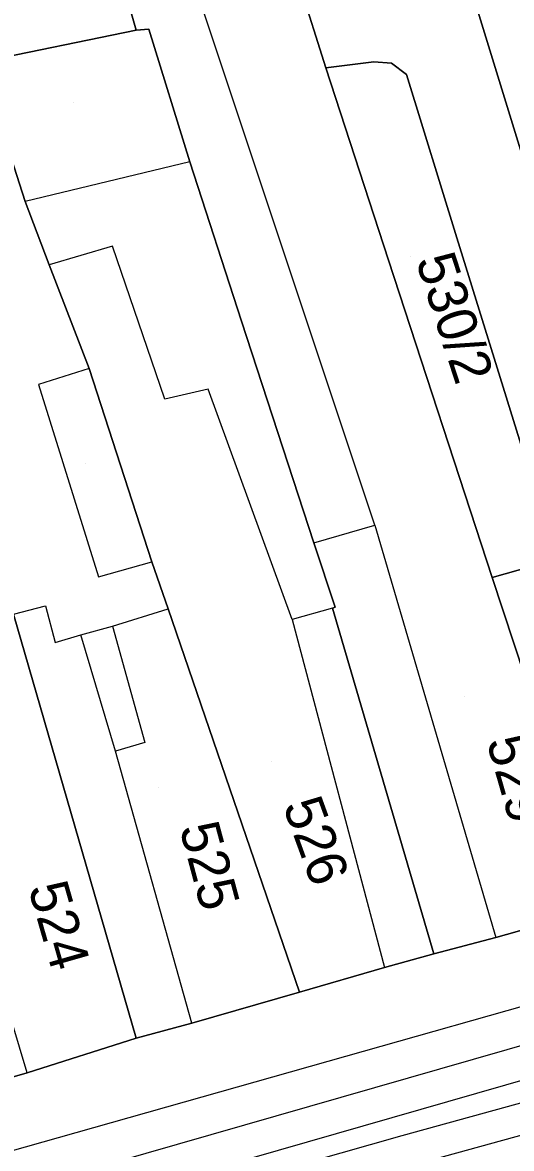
# Model space of a CAD drawing. Extents: x -263423 to -261326, y -1240067 to -1237864.
# Drawn here: x -263058.3 to -263033.7, y -1239663.3 to -1239606.5 of the extents above; entities that cross this region are included whole.
import ezdxf

# ---------------------------------------------------------------- set-up
doc = ezdxf.new("R2010")
doc.units = 0
for name, color, linetype in [('body_kn', 7, 'Continuous'), ('kladpar_druhypozemkov', 7, 'Continuous'), ('kladpar_hranice', 7, 'Continuous'), ('kladpar_parcelnecisla', 7, 'Continuous'), ('kladpar_plochy', 7, 'Continuous'), ('tarchy_linie', 7, 'Continuous'), ('zappar_hrandruhpozemk', 7, 'Continuous')]:
    doc.layers.add(name, color=color, linetype=linetype)

msp = doc.modelspace()

# ---------------------------------------------------------------- linework, layer by layer
at = {"layer": 'body_kn'}
for p, q in [((-263052.62, -1239606.85), (-263052.62, -1239606.85)), ((-263051.98, -1239606.79), (-263051.98, -1239606.79)), ((-263043.06, -1239608.75), (-263043.06, -1239608.75)), ((-263040.63, -1239608.44), (-263040.63, -1239608.44)), ((-263039.74, -1239608.51), (-263039.74, -1239608.51)), ((-263038.98, -1239609.09), (-263038.98, -1239609.09)), ((-263049.9, -1239613.49), (-263049.9, -1239613.49)), ((-263049.9, -1239613.49), (-263049.9, -1239613.49)), ((-263058.2, -1239615.49), (-263058.2, -1239615.49)), ((-263036.45, -1239617.32), (-263036.45, -1239617.32)), ((-263053.81, -1239617.74), (-263053.81, -1239617.74)), ((-263039.9, -1239618.45), (-263039.9, -1239618.45)), ((-263057, -1239618.68), (-263057, -1239618.68)), ((-263047.31, -1239621.53), (-263047.31, -1239621.53)), ((-263047.31, -1239621.53), (-263047.31, -1239621.53)), ((-263054.98, -1239623.92), (-263054.98, -1239623.92)), ((-263054.98, -1239623.92), (-263054.98, -1239623.92)), ((-263057.53, -1239624.73), (-263057.53, -1239624.73)), ((-263051.16, -1239625.46), (-263051.16, -1239625.46)), ((-263048.99, -1239624.97), (-263048.99, -1239624.97)), ((-263040.59, -1239631.83), (-263040.59, -1239631.83)), ((-263043.66, -1239632.71), (-263043.66, -1239632.71)), ((-263043.66, -1239632.71), (-263043.66, -1239632.71)), ((-263051.82, -1239633.68), (-263051.82, -1239633.68)), ((-263051.82, -1239633.68), (-263051.82, -1239633.68)), ((-263054.51, -1239634.43), (-263054.51, -1239634.43)), ((-263034.67, -1239634.47), (-263034.67, -1239634.47)), ((-263034.67, -1239634.47), (-263034.67, -1239634.47)), ((-263057.19, -1239635.89), (-263057.19, -1239635.89)), ((-263051, -1239636.05), (-263051, -1239636.05)), ((-263042.71, -1239636.02), (-263042.71, -1239636.02)), ((-263042.71, -1239636.02), (-263042.71, -1239636.02)), ((-263042.58, -1239635.96), (-263042.58, -1239635.96)), ((-263044.75, -1239636.59), (-263044.75, -1239636.59)), ((-263055.41, -1239637.36), (-263055.41, -1239637.36)), ((-263053.81, -1239636.92), (-263053.81, -1239636.92)), ((-263056.69, -1239637.74), (-263056.69, -1239637.74)), ((-263052.18, -1239642.79), (-263052.18, -1239642.79)), ((-263053.65, -1239643.23), (-263053.65, -1239643.23)), ((-263034.48, -1239652.64), (-263034.48, -1239652.64)), ((-263037.61, -1239653.45), (-263037.61, -1239653.45)), ((-263040.1, -1239654.14), (-263040.1, -1239654.14)), ((-263044.38, -1239655.39), (-263044.38, -1239655.39)), ((-263049.81, -1239656.96), (-263049.81, -1239656.96)), ((-263049.81, -1239656.96), (-263049.81, -1239656.96)), ((-263052.62, -1239657.71), (-263052.62, -1239657.71)), ((-263058.11, -1239659.46), (-263058.11, -1239659.46)), ((-263058.11, -1239659.46), (-263058.11, -1239659.46)), ((-263055.63, -1239662.47), (-263055.63, -1239662.47)), ((-263039.2, -1239662.63), (-263039.2, -1239662.63))]:
    msp.add_line(p, q, dxfattribs=at)
at = {"layer": 'kladpar_druhypozemkov'}
for p, q in [((-263055.79, -1239610.52), (-263055.79, -1239610.52)), ((-263038.77, -1239618.26), (-263038.77, -1239618.26)), ((-263055.19, -1239628.72), (-263055.19, -1239628.72)), ((-263036.07, -1239640.46), (-263036.07, -1239640.46)), ((-263045.77, -1239643.76), (-263045.77, -1239643.76)), ((-263051.47, -1239645.06), (-263051.47, -1239645.06))]:
    msp.add_line(p, q, dxfattribs=at)
at = {"layer": 'kladpar_hranice'}
for points in [[(-263055.76, -1239592.05), (-263054.56, -1239597.02), (-263053.87, -1239599.83), (-263054.57, -1239600.02), (-263052.62, -1239606.85), (-263060.47, -1239608.46), (-263066.02, -1239588.61), (-263072.57, -1239565.13), (-263065.99, -1239563.82), (-263063.95, -1239563.39), (-263060.99, -1239574.3), (-263060.86, -1239574.94), (-263055.76, -1239592.05)], [(-263034.67, -1239634.47), (-263029.18, -1239651.14), (-263034.48, -1239652.64), (-263037.61, -1239653.45), (-263042.71, -1239636.02), (-263042.58, -1239635.96), (-263043.66, -1239632.71), (-263047.31, -1239621.53), (-263049.9, -1239613.49), (-263051.98, -1239606.79), (-263052.62, -1239606.85), (-263054.57, -1239600.02), (-263053.87, -1239599.83), (-263050.1, -1239599.21), (-263046.21, -1239598.09), (-263044.38, -1239604.53), (-263043.06, -1239608.75), (-263039.9, -1239618.45), (-263034.67, -1239634.47)], [(-263031.29, -1239600.97), (-263030.41, -1239604.86), (-263027.59, -1239617.75), (-263031.36, -1239619.01), (-263035.33, -1239606.11), (-263036.27, -1239602.92), (-263031.29, -1239600.97)], [(-263030.6, -1239621.56), (-263027.64, -1239631.2), (-263022.03, -1239649.33), (-263026.56, -1239650.51), (-263029.18, -1239651.14), (-263034.67, -1239634.47), (-263032.05, -1239633.72), (-263031.41, -1239633.6), (-263036.45, -1239617.32), (-263038.98, -1239609.09), (-263039.74, -1239608.51), (-263040.63, -1239608.44), (-263043.06, -1239608.75), (-263044.38, -1239604.53), (-263036.27, -1239602.92), (-263035.33, -1239606.11), (-263031.36, -1239619.01), (-263030.6, -1239621.56)], [(-263047.31, -1239621.53), (-263043.66, -1239632.71), (-263042.58, -1239635.96), (-263042.71, -1239636.02), (-263037.61, -1239653.45), (-263040.1, -1239654.14), (-263044.38, -1239655.39), (-263051, -1239636.05), (-263051.82, -1239633.68), (-263054.98, -1239623.92), (-263057, -1239618.68), (-263058.2, -1239615.49), (-263060.47, -1239608.46), (-263052.62, -1239606.85), (-263051.98, -1239606.79), (-263049.9, -1239613.49), (-263047.31, -1239621.53)], [(-263051.82, -1239633.68), (-263051, -1239636.05), (-263044.38, -1239655.39), (-263049.81, -1239656.96), (-263052.62, -1239657.71), (-263058.79, -1239636.32), (-263062.44, -1239624.13), (-263066.8, -1239610.28), (-263062.96, -1239609.15), (-263060.47, -1239608.46), (-263058.2, -1239615.49), (-263057, -1239618.68), (-263054.98, -1239623.92), (-263051.82, -1239633.68)], [(-263031.41, -1239633.6), (-263032.05, -1239633.72), (-263034.67, -1239634.47), (-263039.9, -1239618.45), (-263043.06, -1239608.75), (-263040.63, -1239608.44), (-263039.74, -1239608.51), (-263038.98, -1239609.09), (-263036.45, -1239617.32), (-263031.41, -1239633.6)], [(-263058.79, -1239636.32), (-263052.62, -1239657.71), (-263058.11, -1239659.46), (-263059.64, -1239659.9), (-263066.64, -1239637.24), (-263066.76, -1239635.52), (-263070.36, -1239626.19), (-263072.7, -1239618.85), (-263073.75, -1239615.37), (-263074.65, -1239612.4), (-263066.8, -1239610.28), (-263062.44, -1239624.13), (-263058.79, -1239636.32)], [(-263173.05, -1239691.46), (-263143.93, -1239683.63), (-263134.03, -1239681.02), (-263132.76, -1239680.64), (-263130.92, -1239680.26), (-263121.67, -1239678.18), (-263113.17, -1239675.87), (-263110.23, -1239675.06), (-263102.19, -1239672.87), (-263083.66, -1239666.98), (-263077.34, -1239665.42), (-263070.69, -1239663.16), (-263068.84, -1239662.46), (-263064.69, -1239661.08), (-263061.56, -1239660.4), (-263059.64, -1239659.9), (-263058.11, -1239659.46), (-263052.62, -1239657.71), (-263049.81, -1239656.96), (-263044.38, -1239655.39), (-263040.1, -1239654.14), (-263037.61, -1239653.45), (-263034.48, -1239652.64), (-263029.18, -1239651.14)]]:
    msp.add_lwpolyline(points, dxfattribs=at)
at = {"layer": 'kladpar_plochy'}
for points in [[(-263055.76, -1239592.05), (-263054.56, -1239597.02), (-263053.87, -1239599.83), (-263054.57, -1239600.02), (-263052.62, -1239606.85), (-263060.47, -1239608.46), (-263066.02, -1239588.61), (-263072.57, -1239565.13), (-263065.99, -1239563.82), (-263063.95, -1239563.39), (-263060.99, -1239574.3), (-263060.86, -1239574.94)], [(-263034.67, -1239634.47), (-263029.18, -1239651.14), (-263034.48, -1239652.64), (-263037.61, -1239653.45), (-263042.71, -1239636.02), (-263042.58, -1239635.96), (-263043.66, -1239632.71), (-263047.31, -1239621.53), (-263049.9, -1239613.49), (-263051.98, -1239606.79), (-263052.62, -1239606.85), (-263054.57, -1239600.02), (-263053.87, -1239599.83), (-263050.1, -1239599.21), (-263046.21, -1239598.09), (-263044.38, -1239604.53), (-263043.06, -1239608.75), (-263039.9, -1239618.45)], [(-263031.29, -1239600.97), (-263030.41, -1239604.86), (-263027.59, -1239617.75), (-263031.36, -1239619.01), (-263035.33, -1239606.11), (-263036.27, -1239602.92)], [(-263030.6, -1239621.56), (-263027.64, -1239631.2), (-263022.03, -1239649.33), (-263026.56, -1239650.51), (-263029.18, -1239651.14), (-263034.67, -1239634.47), (-263032.05, -1239633.72), (-263031.41, -1239633.6), (-263036.45, -1239617.32), (-263038.98, -1239609.09), (-263039.74, -1239608.51), (-263040.63, -1239608.44), (-263043.06, -1239608.75), (-263044.38, -1239604.53), (-263036.27, -1239602.92), (-263035.33, -1239606.11), (-263031.36, -1239619.01)], [(-263047.31, -1239621.53), (-263043.66, -1239632.71), (-263042.58, -1239635.96), (-263042.71, -1239636.02), (-263037.61, -1239653.45), (-263040.1, -1239654.14), (-263044.38, -1239655.39), (-263051, -1239636.05), (-263051.82, -1239633.68), (-263054.98, -1239623.92), (-263057, -1239618.68), (-263058.2, -1239615.49), (-263060.47, -1239608.46), (-263052.62, -1239606.85), (-263051.98, -1239606.79), (-263049.9, -1239613.49)], [(-263051.82, -1239633.68), (-263051, -1239636.05), (-263044.38, -1239655.39), (-263049.81, -1239656.96), (-263052.62, -1239657.71), (-263058.79, -1239636.32), (-263062.44, -1239624.13), (-263066.8, -1239610.28), (-263062.96, -1239609.15), (-263060.47, -1239608.46), (-263058.2, -1239615.49), (-263057, -1239618.68), (-263054.98, -1239623.92)], [(-263031.41, -1239633.6), (-263032.05, -1239633.72), (-263034.67, -1239634.47), (-263039.9, -1239618.45), (-263043.06, -1239608.75), (-263040.63, -1239608.44), (-263039.74, -1239608.51), (-263038.98, -1239609.09), (-263036.45, -1239617.32)], [(-263058.79, -1239636.32), (-263052.62, -1239657.71), (-263058.11, -1239659.46), (-263059.64, -1239659.9), (-263066.64, -1239637.24), (-263066.76, -1239635.52), (-263070.36, -1239626.19), (-263072.7, -1239618.85), (-263073.75, -1239615.37), (-263074.65, -1239612.4), (-263066.8, -1239610.28), (-263062.44, -1239624.13)]]:
    msp.add_lwpolyline(points, close=True, dxfattribs=at)
msp.add_lwpolyline([(-263173.05, -1239691.46), (-263143.93, -1239683.63), (-263134.03, -1239681.02), (-263132.76, -1239680.64), (-263130.92, -1239680.26), (-263121.67, -1239678.18), (-263113.17, -1239675.87), (-263110.23, -1239675.06), (-263102.19, -1239672.87), (-263083.66, -1239666.98), (-263077.34, -1239665.42), (-263070.69, -1239663.16), (-263068.84, -1239662.46), (-263064.69, -1239661.08), (-263061.56, -1239660.4), (-263059.64, -1239659.9), (-263058.11, -1239659.46), (-263052.62, -1239657.71), (-263049.81, -1239656.96), (-263044.38, -1239655.39), (-263040.1, -1239654.14), (-263037.61, -1239653.45), (-263034.48, -1239652.64), (-263029.18, -1239651.14)], dxfattribs=at)
at = {"layer": 'tarchy_linie'}
for points in [[(-263179.85, -1239698.42), (-263173.88, -1239697.59), (-263170.87, -1239699.01), (-263120.93, -1239685.18), (-263076.48, -1239673.23), (-263039.2, -1239662.63), (-262985.5, -1239647.83), (-262924.66, -1239632.02), (-262915.43, -1239631.16), (-262840.91, -1239608.6), (-262834.87, -1239603.16), (-262831.96, -1239601.93), (-262815.48, -1239596.45)], [(-263185.2, -1239701.74), (-263151.5, -1239692.2), (-263118.32, -1239682.9), (-263078.14, -1239672.76), (-263026.9, -1239658.04), (-262972.11, -1239643.08), (-262917.68, -1239628.4), (-262867.28, -1239613.64), (-262817.29, -1239598.81)], [(-262985.09, -1239649.35), (-263038.78, -1239664.15), (-263076.06, -1239674.75), (-263117.13, -1239685.79), (-263120.29, -1239686.64), (-263120.52, -1239686.7), (-263121.79, -1239687.05), (-263170.45, -1239700.53), (-263171.54, -1239700.43), (-263172.59, -1239699.94), (-263184.74, -1239703.38), (-263185.2, -1239701.74), (-263185.66, -1239700.1)], [(-263185.66, -1239700.1), (-263179.84, -1239698.46), (-263179.85, -1239698.42), (-263180.07, -1239696.86), (-263174.1, -1239696.03), (-263173.21, -1239696.17), (-263172.66, -1239696.42), (-263151.96, -1239690.56), (-263118.76, -1239681.26), (-263078.58, -1239671.12), (-263027.36, -1239656.4)]]:
    msp.add_lwpolyline(points, dxfattribs=at)
at = {"layer": 'zappar_hrandruhpozemk'}
for p, q in [((-263040.59, -1239631.83), (-263049.17, -1239606.04)), ((-263049.9, -1239613.49), (-263058.2, -1239615.49)), ((-263054.98, -1239623.92), (-263057.53, -1239624.73)), ((-263057.53, -1239624.73), (-263054.51, -1239634.43)), ((-263044.75, -1239636.59), (-263048.99, -1239624.97)), ((-263043.66, -1239632.71), (-263040.59, -1239631.83)), ((-263040.59, -1239631.83), (-263034.48, -1239652.64)), ((-263054.51, -1239634.43), (-263051.82, -1239633.68)), ((-263053.81, -1239636.92), (-263051, -1239636.05)), ((-263042.71, -1239636.02), (-263044.75, -1239636.59)), ((-263058.11, -1239659.46), (-263064.91, -1239636.74)), ((-263044.75, -1239636.59), (-263040.1, -1239654.14))]:
    msp.add_line(p, q, dxfattribs=at)
for points in [[(-263048.99, -1239624.97), (-263051.16, -1239625.46), (-263053.81, -1239617.74), (-263057, -1239618.68)], [(-263058.79, -1239636.32), (-263057.19, -1239635.89), (-263056.69, -1239637.74), (-263055.41, -1239637.36), (-263053.81, -1239636.92)], [(-263049.81, -1239656.96), (-263053.65, -1239643.23), (-263055.41, -1239637.36)], [(-263053.81, -1239636.92), (-263052.18, -1239642.79), (-263053.65, -1239643.23)], [(-263077.34, -1239665.42), (-263076.58, -1239667.33), (-263075.94, -1239667.78), (-263075.3, -1239667.98), (-263074.35, -1239667.92), (-263071.98, -1239667.1), (-263055.63, -1239662.47), (-263017.64, -1239651.71)]]:
    msp.add_lwpolyline(points, dxfattribs=at)

# ---------------------------------------------------------------- texts
at = {"layer": 'kladpar_parcelnecisla'}
for s, rotation, p in [('530/2', 288, (-263038.534, -1239618.465)), ('529', 286, (-263034.964, -1239642.729)), ('526', 290, (-263045.234, -1239645.978)), ('525', 285, (-263050.442, -1239647.098)), ('524', 286, (-263058.064, -1239650.129))]:
    msp.add_text(s, height=2, rotation=rotation, dxfattribs=at).set_placement(p)

doc.saveas('drawing.dxf')
